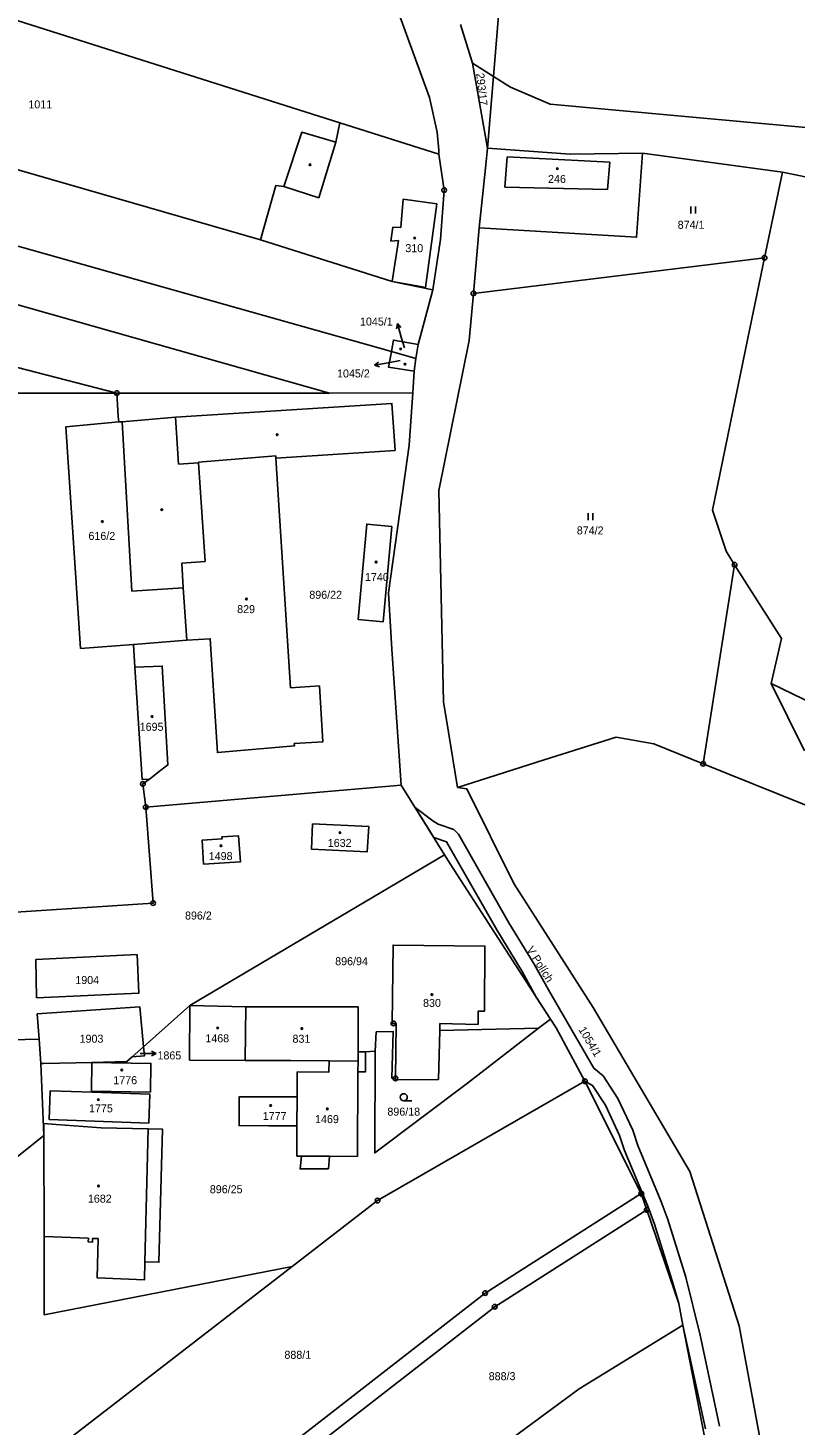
# Model space of a CAD drawing. Extents: x -680203 to -673936, y -1102717 to -1093650.
# Drawn here: x -679595.3 to -679432.3, y -1097236 to -1096939.2 of the extents above; entities that cross this region are included whole.
import ezdxf

# ---------------------------------------------------------------- set-up
doc = ezdxf.new("R2010")
doc.units = 0
for name, color, linetype in [('SOxx02xx_Koleje_param další_Popis10', 7, 'Continuous'), ('SOxx02xx_Staničení_Popis10', 7, 'Continuous'), ('SOxxxxxx_Koleje_hlavní_body_Popis10', 7, 'Continuous'), ('SOxxxxxx_Koleje_LN_parametry_Popis10', 7, 'Continuous'), ('SOxxxxxx_Koleje_param další_Popis10', 7, 'Continuous'), ('SOxxxxxx_Osa_bod_P', 7, 'Continuous'), ('SOxxxxxx_Staničení_Popis10', 7, 'Continuous'), ('x_prac', 7, 'Continuous')]:
    doc.layers.add(name, color=color, linetype=linetype)

msp = doc.modelspace()

# ---------------------------------------------------------------- linework, layer by layer
at = {"layer": 'SOxx02xx_Koleje_param další_Popis10'}
for centre, radius in [((-679506.88, -1096973.68), 0.5), ((-679506.88, -1096973.68), 0.0303), ((-679438.78, -1096988.05), 0.5), ((-679438.78, -1096988.05), 0.0303), ((-679500.66, -1096995.63), 0.5), ((-679500.66, -1096995.63), 0.0303), ((-679576.44, -1097016.8), 0.5), ((-679576.44, -1097016.8), 0.0303), ((-679445.15, -1097053.24), 0.5), ((-679445.15, -1097053.24), 0.0303), ((-679451.86, -1097095.51), 0.5), ((-679451.86, -1097095.51), 0.0303), ((-679570.89, -1097099.79), 0.5), ((-679570.89, -1097099.79), 0.0303), ((-679570.27, -1097104.72), 0.5), ((-679570.27, -1097104.72), 0.0303), ((-679568.72, -1097125.11), 0.5), ((-679568.72, -1097125.11), 0.0303), ((-679517.66, -1097150.67), 0.5), ((-679517.66, -1097150.67), 0.0303), ((-679517.22, -1097162.35), 0.5), ((-679517.22, -1097162.35), 0.0303), ((-679476.96, -1097162.94), 0.5), ((-679476.96, -1097162.94), 0.0303), ((-679521.02, -1097188.29), 0.5), ((-679464.97, -1097186.83), 0.5), ((-679464.97, -1097186.83), 0.0303), ((-679521.02, -1097188.29), 0.0303), ((-679463.8, -1097190.27), 0.5), ((-679463.8, -1097190.27), 0.0303), ((-679498.16, -1097207.96), 0.5), ((-679498.16, -1097207.96), 0.0303), ((-679496.13, -1097210.84), 0.5), ((-679496.13, -1097210.84), 0.0303)]:
    msp.add_circle(centre, radius, dxfattribs=at)
at = {"layer": 'SOxx02xx_Staničení_Popis10'}
for p, q in [((-679516.8, -1097002.01), (-679517, -1097003.11)), ((-679515.97, -1097004.89), (-679516.8, -1097002.01)), ((-679516.8, -1097002.01), (-679516.04, -1097002.83)), ((-679515.3, -1097007.16), (-679515.97, -1097004.89)), ((-679521.7, -1097010.88), (-679520.81, -1097010.21)), ((-679518.75, -1097010.36), (-679521.7, -1097010.88)), ((-679521.7, -1097010.88), (-679520.63, -1097011.2)), ((-679516.2, -1097009.89), (-679518.75, -1097010.36)), ((-679571.07, -1097157.05), (-679571.46, -1097157.05)), ((-679571.07, -1097157.05), (-679568.07, -1097157.05)), ((-679568.07, -1097157.05), (-679569.07, -1097156.55)), ((-679568.07, -1097157.05), (-679569.07, -1097157.55))]:
    msp.add_line(p, q, dxfattribs=at)
at = {"layer": 'SOxxxxxx_Koleje_hlavní_body_Popis10'}
for p, q in [((-679454.46, -1096978.65), (-679454.46, -1096977.15)), ((-679453.46, -1096978.65), (-679453.46, -1096977.15)), ((-679476.25, -1097043.77), (-679476.25, -1097042.27)), ((-679475.25, -1097043.77), (-679475.25, -1097042.27)), ((-679515.45, -1097167.1), (-679513.7, -1097167.1))]:
    msp.add_line(p, q, dxfattribs=at)
msp.add_circle((-679515.45, -1097166.35), 0.75, dxfattribs=at)
at = {"layer": 'SOxxxxxx_Koleje_LN_parametry_Popis10'}
msp.add_lwpolyline([(-679448.34, -1097236.24), (-679452.47, -1097216.92), (-679455.49, -1097204.57), (-679459.32, -1097192.32), (-679460.82, -1097188.36), (-679465.73, -1097176.6), (-679466.8, -1097173.38), (-679469.93, -1097166.59), (-679473.1, -1097161.79), (-679475.09, -1097160.18), (-679484.72, -1097143.56), (-679487.72, -1097138.12), (-679493.1, -1097129.29), (-679503.82, -1097110.47), (-679504.81, -1097109.45), (-679508.11, -1097108.32), (-679509.26, -1097107.67), (-679513.05, -1097104.79), (-679509.09, -1097111.15), (-679506.35, -1097112.09), (-679495.68, -1097130.81), (-679490.32, -1097139.62), (-679487.3, -1097145.09), (-679484.29, -1097149.76), (-679483.08, -1097151.63), (-679476.96, -1097162.94), (-679475.34, -1097163.83), (-679472.55, -1097168.05), (-679469.6, -1097174.48), (-679468.55, -1097177.66), (-679463.6, -1097189.46), (-679462.16, -1097193.3), (-679458.39, -1097205.37), (-679457.03, -1097210.19), (-679456.13, -1097214.78), (-679451.3, -1097236.78)], dxfattribs=at)
at = {"layer": 'SOxxxxxx_Koleje_param další_Popis10'}
for centre in [(-679535.38, -1096968.3), (-679482.81, -1096969.12), (-679513.13, -1096983.84), (-679516.1, -1097007.44), (-679515.19, -1097010.65), (-679542.35, -1097025.63), (-679566.87, -1097041.55), (-679579.51, -1097044.07), (-679521.32, -1097052.7), (-679548.87, -1097060.51), (-679568.95, -1097085.5), (-679528.99, -1097110.15), (-679554.27, -1097112.95), (-679509.47, -1097144.54), (-679554.99, -1097151.66), (-679537.11, -1097151.76), (-679575.37, -1097160.56), (-679580.36, -1097166.86), (-679543.73, -1097168.12), (-679531.69, -1097168.83), (-679580.31, -1097185.22)]:
    msp.add_circle(centre, 0.175, dxfattribs=at)
at = {"layer": 'SOxxxxxx_Staničení_Popis10'}
for p, q in [((-679529.87, -1096963.52), (-679533.47, -1096975.32)), ((-679493.97, -1096973.06), (-679493.5, -1096966.59)), ((-679493.5, -1096966.59), (-679471.66, -1096967.75)), ((-679471.66, -1096967.75), (-679472.16, -1096973.53)), ((-679533.47, -1096975.32), (-679540.91, -1096972.94)), ((-679472.16, -1096973.53), (-679493.97, -1096973.06)), ((-679516.1, -1096981.6), (-679515.59, -1096975.62)), ((-679515.59, -1096975.62), (-679508.43, -1096976.57)), ((-679508.43, -1096976.57), (-679510.83, -1096994.34)), ((-679518.19, -1096984.53), (-679517.8, -1096981.58)), ((-679517.8, -1096981.58), (-679516.1, -1096981.6)), ((-679516.6, -1096984.4), (-679518.19, -1096984.53)), ((-679517.88, -1096993.11), (-679516.6, -1096984.4)), ((-679517.88, -1096993.11), (-679511.86, -1096994.16)), ((-679511.86, -1096994.16), (-679510.83, -1096994.34)), ((-679563.93, -1097021.92), (-679563.29, -1097031.9)), ((-679559.09, -1097031.44), (-679542.63, -1097030.1)), ((-679542.63, -1097030.1), (-679542.6, -1097030.58)), ((-679563.29, -1097031.9), (-679559.07, -1097031.63)), ((-679559.09, -1097031.44), (-679559.07, -1097031.63)), ((-679559.07, -1097031.63), (-679557.65, -1097052.57)), ((-679557.65, -1097052.57), (-679562.62, -1097052.89)), ((-679562.62, -1097052.89), (-679562.29, -1097058.13)), ((-679525.17, -1097158.7), (-679525.2, -1097160.96)), ((-679569.76, -1097173.08), (-679570.45, -1097201.32)), ((-679537.19, -1097178.85), (-679531.22, -1097178.88))]:
    msp.add_line(p, q, dxfattribs=at)
at = {"layer": 'x_prac'}
for p, q in [((-679614.2, -1096932.4), (-679529, -1096959.4)), ((-679500.81, -1096946.74), (-679503.41, -1096938.52)), ((-679500.81, -1096946.74), (-679503.41, -1096938.52)), ((-679497.65, -1096964.78), (-679500.81, -1096946.74)), ((-679500.81, -1096946.74), (-679496.39, -1096949.53)), ((-679497.65, -1096964.78), (-679500.81, -1096946.74)), ((-679496.39, -1096949.53), (-679497.65, -1096964.78)), ((-679529, -1096959.4), (-679508, -1096966.08)), ((-679480.09, -1096966.05), (-679497.65, -1096964.78)), ((-679480.09, -1096966.05), (-679497.65, -1096964.78)), ((-679464.7, -1096965.8), (-679480.09, -1096966.05)), ((-679464.7, -1096965.8), (-679480.09, -1096966.05)), ((-679435, -1096969.9), (-679464.7, -1096965.8)), ((-679435, -1096969.9), (-679464.7, -1096965.8)), ((-679435, -1096969.9), (-679438.78, -1096988.05)), ((-679435, -1096969.9), (-679438.78, -1096988.05)), ((-679576.44, -1097016.8), (-679725.86, -1096978.38)), ((-679500.66, -1096995.63), (-679499.43, -1096981.66)), ((-679438.78, -1096988.05), (-679500.66, -1096995.63)), ((-679509.25, -1096994.84), (-679512.42, -1097006.46)), ((-679512.42, -1097006.46), (-679512.86, -1097009.44)), ((-679518.07, -1097007.95), (-679512.86, -1097009.44)), ((-679512.86, -1097009.44), (-679513.25, -1097012.1)), ((-679513.53, -1097016.76), (-679513.25, -1097012.1)), ((-679615.18, -1097016.86), (-679576.44, -1097016.8)), ((-679572.46, -1097016.82), (-679576.44, -1097016.8)), ((-679576.44, -1097016.8), (-679576.11, -1097021.79)), ((-679531.2, -1097016.78), (-679572.46, -1097016.82)), ((-679513.53, -1097016.76), (-679531.2, -1097016.78)), ((-679576.03, -1097022.93), (-679587.23, -1097023.94)), ((-679587.23, -1097023.94), (-679584.15, -1097071.04)), ((-679576.11, -1097021.79), (-679576.03, -1097022.93)), ((-679576.03, -1097022.93), (-679575.32, -1097022.87)), ((-679446.97, -1097050.39), (-679449.84, -1097041.66)), ((-679446.97, -1097050.39), (-679449.84, -1097041.66)), ((-679445.15, -1097053.24), (-679446.97, -1097050.39)), ((-679445.15, -1097053.24), (-679446.97, -1097050.39)), ((-679445.15, -1097053.24), (-679451.86, -1097095.51)), ((-679435.17, -1097068.9), (-679445.15, -1097053.24)), ((-679435.17, -1097068.9), (-679445.15, -1097053.24)), ((-679561.58, -1097069.3), (-679562.29, -1097058.13)), ((-679437.36, -1097078.47), (-679435.17, -1097068.9)), ((-679437.36, -1097078.47), (-679435.17, -1097068.9)), ((-679584.15, -1097071.04), (-679572.9, -1097070.17)), ((-679561.58, -1097069.3), (-679572.9, -1097070.17)), ((-679572.9, -1097070.17), (-679572.58, -1097074.98)), ((-679430.31, -1097092.8), (-679437.36, -1097078.47)), ((-679430.31, -1097092.8), (-679437.36, -1097078.47)), ((-679569.46, -1097098.77), (-679570.89, -1097099.79)), ((-679570.89, -1097099.79), (-679570.27, -1097104.72)), ((-679516.01, -1097100.04), (-679570.27, -1097104.72)), ((-679506.79, -1097114.85), (-679516.01, -1097100.04)), ((-679560.9, -1097146.88), (-679506.79, -1097114.85)), ((-679570.75, -1097155.63), (-679560.9, -1097146.88)), ((-679560.9, -1097146.88), (-679560.96, -1097158.49)), ((-679548.98, -1097147.16), (-679560.9, -1097146.88)), ((-679548.98, -1097147.16), (-679549.12, -1097158.55)), ((-679507.75, -1097150.67), (-679507.79, -1097152.17)), ((-679484.29, -1097149.76), (-679486.83, -1097151.71)), ((-679632.27, -1097154.89), (-679592.94, -1097154.03)), ((-679592.56, -1097159.17), (-679592.94, -1097154.03)), ((-679570.75, -1097155.63), (-679573.15, -1097157.76)), ((-679525.17, -1097156.68), (-679523.57, -1097156.69)), ((-679521.53, -1097156.55), (-679523.57, -1097156.69)), ((-679591.99, -1097159.16), (-679592.56, -1097159.17)), ((-679592.56, -1097159.17), (-679591.94, -1097174.46)), ((-679581.72, -1097158.97), (-679591.99, -1097159.16)), ((-679560.96, -1097158.49), (-679549.12, -1097158.55)), ((-679517.22, -1097162.35), (-679517.22, -1097162.68)), ((-679476.96, -1097162.94), (-679464.97, -1097186.83)), ((-679538.11, -1097166.29), (-679538.14, -1097172.43)), ((-679538.14, -1097172.43), (-679538.17, -1097178.84)), ((-679591.94, -1097174.46), (-679623.06, -1097199.32)), ((-679591.94, -1097174.46), (-679591.91, -1097174.44)), ((-679591.86, -1097195.92), (-679591.91, -1097174.44)), ((-679464.97, -1097186.83), (-679498.16, -1097207.96)), ((-679464.97, -1097186.83), (-679463.8, -1097190.27)), ((-679463.8, -1097190.27), (-679496.13, -1097210.84)), ((-679539.18, -1097202.33), (-679609.17, -1097256.33)), ((-679498.16, -1097207.96), (-679592.91, -1097281.57)), ((-679496.13, -1097210.84), (-679540.18, -1097245.08))]:
    msp.add_line(p, q, dxfattribs=at)
for points in [[(-679501.25, -1096867.12), (-679500.72, -1096876.78), (-679493.36, -1096910.55), (-679495.2, -1096934.91), (-679496.39, -1096949.53)], [(-679518.07, -1097007.95), (-679610.56, -1096981.9), (-679709.3, -1096940.35), (-679703.35, -1096926.68)], [(-679703.35, -1096926.68), (-679624.21, -1096961.64), (-679545.91, -1096984.25)], [(-679520.03, -1096926.42), (-679510, -1096954.04), (-679508.33, -1096961.34), (-679508, -1096965.16), (-679508, -1096966.08)], [(-679430.01, -1096960.36), (-679457.19, -1096957.92), (-679484.32, -1096955.44), (-679492.8, -1096951.8), (-679496.39, -1096949.53)], [(-679725.86, -1096978.38), (-679717.6, -1096959.37), (-679650.26, -1096983.13), (-679531.2, -1097016.78)], [(-679529, -1096959.4), (-679529.87, -1096963.52), (-679537.11, -1096961.4), (-679540.91, -1096972.94), (-679542.6, -1096972.7), (-679545.91, -1096984.25)], [(-679497.65, -1096964.78), (-679498.08, -1096969.03), (-679499.43, -1096981.66)], [(-679509.25, -1096994.84), (-679507.66, -1096984.14), (-679506.88, -1096973.68), (-679508, -1096966.08)], [(-679499.43, -1096981.66), (-679465.96, -1096983.7), (-679464.7, -1096965.8)], [(-679435, -1096969.9), (-679429.44, -1096970.97), (-679413.47, -1096974.22), (-679399.4, -1096979.29), (-679367.76, -1096997.52), (-679317.75, -1097030.81), (-679275.55, -1097058.08), (-679233.35, -1097087.01), (-679223.54, -1097092.89), (-679204.77, -1097105.11)], [(-679545.91, -1096984.25), (-679517.88, -1096993.11), (-679509.25, -1096994.84)], [(-679449.84, -1097041.66), (-679442.33, -1097005.12), (-679438.78, -1096988.05)], [(-679449.84, -1097041.66), (-679442.33, -1097005.12), (-679438.78, -1096988.05)], [(-679500.66, -1096995.63), (-679501.54, -1097005.6), (-679507.99, -1097037.51), (-679506.98, -1097082.39), (-679505.96, -1097088.84), (-679504.02, -1097100.56)], [(-679512.42, -1097006.46), (-679517.64, -1097005.54), (-679518.07, -1097007.95)], [(-679513.25, -1097012.1), (-679518.66, -1097011.32), (-679518.07, -1097007.95)], [(-679516.01, -1097100.04), (-679518.02, -1097071.2), (-679518.71, -1097059.19), (-679514.29, -1097027.86), (-679513.53, -1097016.76)], [(-679575.32, -1097022.87), (-679563.93, -1097021.92), (-679517.95, -1097018.99), (-679517.31, -1097028.96), (-679542.6, -1097030.58), (-679539.49, -1097079.36), (-679533.38, -1097078.97), (-679532.63, -1097090.85), (-679538.73, -1097091.24), (-679538.7, -1097091.73), (-679555.04, -1097093.16), (-679556.58, -1097068.98), (-679561.58, -1097069.3)], [(-679562.29, -1097058.13), (-679573.23, -1097058.86), (-679575.32, -1097022.87)], [(-679518, -1097045.11), (-679523.33, -1097044.6), (-679525.15, -1097064.86), (-679519.82, -1097065.36), (-679518, -1097045.11)], [(-679569.46, -1097098.77), (-679567.04, -1097096.89), (-679565.57, -1097095.77), (-679566.77, -1097074.76), (-679572.58, -1097074.98)], [(-679569.46, -1097098.77), (-679571.01, -1097098.87), (-679572.58, -1097074.98)], [(-679216.77, -1097150.67), (-679220.32, -1097148.71), (-679229.59, -1097154.73), (-679271.6, -1097150.53), (-679300.43, -1097137.27), (-679310.71, -1097136.4), (-679340.95, -1097119.03), (-679385.34, -1097097.78), (-679402.06, -1097093.85), (-679421.34, -1097081.39), (-679421.46, -1097086.19), (-679437.36, -1097078.47)], [(-679451.86, -1097095.51), (-679462.33, -1097091.28), (-679470.33, -1097089.85), (-679485.64, -1097094.7), (-679504.02, -1097100.56)], [(-679304.05, -1097179.76), (-679313.56, -1097175.27), (-679341.04, -1097149.31), (-679357.29, -1097142.04), (-679380.96, -1097132.65), (-679404.36, -1097116.44), (-679415.1, -1097110.36), (-679451.86, -1097095.51)], [(-679504.02, -1097100.56), (-679502.04, -1097100.85), (-679492.08, -1097120.94), (-679475.18, -1097147.31), (-679454.64, -1097182.09), (-679444.17, -1097214.9), (-679439.06, -1097242.53), (-679436.81, -1097276.06)], [(-679603.35, -1097127.42), (-679568.72, -1097125.11), (-679570.27, -1097104.72)], [(-679534.81, -1097108.28), (-679535.03, -1097113.68), (-679523.23, -1097114.24), (-679522.88, -1097108.83), (-679534.81, -1097108.28)], [(-679558.03, -1097116.83), (-679550.16, -1097116.38), (-679550.54, -1097110.84), (-679554.09, -1097111.04), (-679554.07, -1097111.49), (-679558.32, -1097111.75), (-679558.03, -1097116.83)], [(-679506.79, -1097114.85), (-679505.58, -1097116.79), (-679484.29, -1097149.76)], [(-679517.22, -1097162.35), (-679517.09, -1097150.67), (-679517.66, -1097150.67), (-679517.89, -1097150.66), (-679517.71, -1097134.03), (-679498.19, -1097134.24), (-679498.32, -1097148.09), (-679499.62, -1097148.07), (-679499.66, -1097150.89), (-679507.75, -1097150.67)], [(-679572.09, -1097136.06), (-679571.72, -1097144.22), (-679593.49, -1097145.21), (-679593.61, -1097137.09), (-679572.09, -1097136.06)], [(-679592.94, -1097154.03), (-679593.34, -1097148.64), (-679571.54, -1097147.15), (-679570.75, -1097155.63)], [(-679548.98, -1097147.16), (-679525.14, -1097147.13), (-679525.17, -1097156.68)], [(-679521.53, -1097156.55), (-679521.61, -1097178.17), (-679501.91, -1097163.33), (-679486.83, -1097151.71)], [(-679517.22, -1097162.68), (-679508.07, -1097162.57), (-679507.79, -1097152.17)], [(-679486.83, -1097151.71), (-679501.85, -1097152.04), (-679507.79, -1097152.17)], [(-679476.96, -1097162.94), (-679483.08, -1097151.63), (-679484.29, -1097149.76)], [(-679517.22, -1097162.35), (-679517.95, -1097162.33), (-679517.7, -1097152.39), (-679521.28, -1097152.47), (-679521.53, -1097156.55)], [(-679573.15, -1097157.76), (-679574.29, -1097158.78), (-679581.72, -1097158.97)], [(-679570.75, -1097155.63), (-679570.57, -1097157.58), (-679573.15, -1097157.76)], [(-679531.33, -1097158.65), (-679525.17, -1097158.7), (-679525.17, -1097156.68)], [(-679525.29, -1097178.91), (-679525.2, -1097160.96), (-679523.59, -1097160.97), (-679523.57, -1097156.69)], [(-679581.72, -1097158.97), (-679581.82, -1097165.04), (-679569.29, -1097165.24), (-679569.19, -1097159.17), (-679581.72, -1097158.97)], [(-679549.12, -1097158.55), (-679539.43, -1097158.56), (-679531.33, -1097158.65)], [(-679531.33, -1097158.65), (-679531.35, -1097161), (-679538.08, -1097160.96), (-679538.11, -1097166.29)], [(-679539.18, -1097202.33), (-679521.02, -1097188.29), (-679476.96, -1097162.94)], [(-679569.63, -1097171.83), (-679569.43, -1097165.69), (-679581.63, -1097165.3), (-679590.59, -1097165.02), (-679590.79, -1097171.1), (-679569.63, -1097171.83)], [(-679538.11, -1097166.29), (-679550.4, -1097166.26), (-679550.41, -1097167.02), (-679550.45, -1097172.38), (-679544.1, -1097172.41), (-679538.14, -1097172.43)], [(-679591.91, -1097174.44), (-679591.92, -1097171.96), (-679589.33, -1097172.14)], [(-679589.33, -1097172.14), (-679579.76, -1097172.82), (-679569.76, -1097173.08), (-679566.69, -1097173.15), (-679567.46, -1097201.4), (-679570.45, -1097201.32), (-679570.53, -1097205.1), (-679580.6, -1097204.7), (-679580.38, -1097196.38)], [(-679538.17, -1097178.84), (-679537.19, -1097178.85), (-679537.48, -1097181.57), (-679531.45, -1097181.53), (-679531.22, -1097178.88), (-679525.29, -1097178.91)], [(-679463.8, -1097190.27), (-679457.03, -1097210.19), (-679456.13, -1097214.78)], [(-679580.38, -1097196.38), (-679581.56, -1097196.33), (-679581.59, -1097197.12), (-679582.48, -1097197.09), (-679582.45, -1097196.29), (-679591.86, -1097195.92)], [(-679591.86, -1097195.92), (-679591.84, -1097212.56), (-679539.18, -1097202.33)], [(-679525.57, -1097264.25), (-679512.72, -1097253.74), (-679478.19, -1097228.29), (-679456.13, -1097214.78)], [(-679456.13, -1097214.78), (-679450.53, -1097243.51), (-679449.52, -1097277.67)]]:
    msp.add_lwpolyline(points, dxfattribs=at)

# ---------------------------------------------------------------- texts
at = {"layer": 'SOxx02xx_Staničení_Popis10'}
msp.add_text('V Polích', height=1.7, rotation=302, dxfattribs=at).set_placement((-679489.43, -1097134.96))
at = {"layer": 'SOxxxxxx_Osa_bod_P'}
for s, rotation, p in [('293/17', 276, (-679500.05, -1096948.9)), ('1054/1', 301, (-679478.38, -1097151.99))]:
    msp.add_text(s, height=1.7, rotation=rotation, dxfattribs=at).set_placement(p)
for s, p in [('1011', (-679595.22, -1096956.32)), ('246', (-679484.79, -1096972.15)), ('874/1', (-679457.24, -1096981.9)), ('310', (-679515.11, -1096986.86)), ('1045/1', (-679524.75, -1097002.44)), ('1045/2', (-679529.63, -1097013.47)), ('874/2', (-679478.68, -1097046.81)), ('616/2', (-679582.45, -1097047.98)), ('1740', (-679523.69, -1097056.71)), ('896/22', (-679535.52, -1097060.48)), ('829', (-679550.85, -1097063.53)), ('1695', (-679571.56, -1097088.52)), ('1632', (-679531.6, -1097113.18)), ('1498', (-679556.89, -1097115.98)), ('896/2', (-679561.93, -1097128.61)), ('896/94', (-679530.02, -1097138.31)), ('1904', (-679585.24, -1097142.31)), ('830', (-679511.35, -1097147.17)), ('1903', (-679584.33, -1097154.77)), ('1468', (-679557.61, -1097154.69)), ('831', (-679539.09, -1097154.78)), ('1865', (-679567.78, -1097158.32)), ('1776', (-679577.17, -1097163.58)), ('1775', (-679582.33, -1097169.56)), ('1777', (-679545.41, -1097171.18)), ('896/18', (-679518.93, -1097170.26)), ('1469', (-679534.3, -1097171.85)), ('896/25', (-679556.66, -1097186.74)), ('1682', (-679582.57, -1097188.74)), ('888/1', (-679540.81, -1097221.91)), ('888/3', (-679497.4, -1097226.45))]:
    msp.add_text(s, height=1.7, dxfattribs=at).set_placement(p)

doc.saveas('drawing.dxf')
